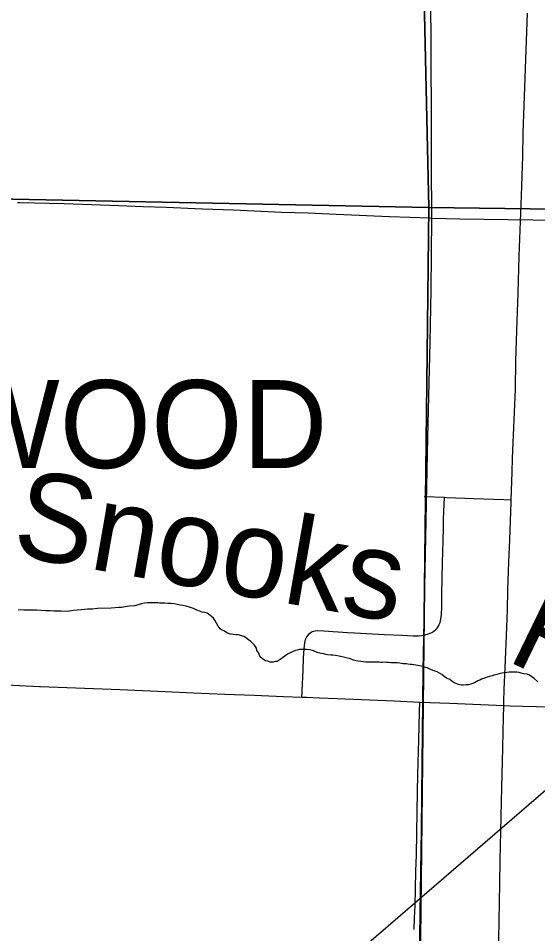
# Model space of a CAD drawing. Extents: x 2.4 to 73.1, y 4.5 to 25.6.
# Drawn here: x 43.8925 to 44.1722, y 23.2414 to 23.7342 of the extents above; entities that cross this region are included whole.
import ezdxf

# ---------------------------------------------------------------- set-up
doc = ezdxf.new("R2010")
doc.units = 0
for name, color, linetype in [('GM_X_City_Street', 7, 'Continuous'), ('GM_X_Corporation_Text', 7, 'Continuous'), ('GM_X_Minor_River', 7, 'Continuous'), ('GM_X_Minor_River_Text', 7, 'Continuous'), ('GM_X_Rail_Line', 7, 'Continuous'), ('GM_X_Section', 7, 'Continuous'), ('GM_X_State_Route', 7, 'Continuous'), ('GM_X_Township_Road', 7, 'Continuous'), ('GM_X_US_Route', 7, 'Continuous')]:
    doc.layers.add(name, color=color, linetype=linetype)

msp = doc.modelspace()

# ---------------------------------------------------------------- linework, layer by layer
at = {"layer": 'GM_X_City_Street'}
for points in [[(44.04522, 23.36876), (44.04531, 23.37152), (44.04534, 23.37214), (44.04587, 23.38333), (44.04617, 23.38985), (44.04648, 23.39482), (44.04675, 23.39793), (44.0472, 23.39973), (44.04786, 23.40114), (44.04857, 23.40217), (44.0494, 23.40309), (44.05037, 23.40386), (44.05151, 23.40432), (44.05243, 23.40449), (44.05367, 23.40457), (44.0571, 23.40446), (44.06981, 23.4036), (44.07354, 23.40335), (44.08969, 23.4025), (44.09933, 23.40211), (44.10492, 23.40184), (44.10803, 23.4018), (44.10989, 23.40196), (44.11171, 23.40234), (44.1135, 23.40289), (44.11521, 23.40364), (44.11627, 23.40428), (44.11725, 23.40506), (44.1181, 23.40596), (44.11881, 23.40698), (44.11923, 23.4078), (44.11967, 23.40897), (44.1201, 23.41078), (44.12042, 23.41325), (44.12064, 23.41729), (44.12069, 23.42413), (44.12094, 23.44124), (44.1213, 23.45274), (44.12149, 23.46051), (44.12157, 23.46455), (44.12185, 23.47262), (44.12198, 23.47634)], [(44.11119, 23.47676), (44.12198, 23.47634), (44.12321, 23.47629), (44.13783, 23.47573), (44.14839, 23.47538), (44.15399, 23.47516), (44.15794, 23.47502)], [(44.10575, 23.24371), (44.10596, 23.24992), (44.10623, 23.25644), (44.10639, 23.26545), (44.10661, 23.27508), (44.10689, 23.28379), (44.10735, 23.30741), (44.10775, 23.3273), (44.1082, 23.34563), (44.10858, 23.36085), (44.10871, 23.36614)]]:
    msp.add_lwpolyline(points, dxfattribs=at)
at = {"layer": 'GM_X_Minor_River'}
for points in [[(43.90238, 23.41555), (43.89857, 23.41561), (43.89553, 23.41566), (43.89249, 23.41571)], [(44.06099, 23.39137), (44.05909, 23.39159), (44.05814, 23.3918), (44.057, 23.39201), (44.05586, 23.39221), (44.05492, 23.39242), (44.05397, 23.39262), (44.05265, 23.39321), (44.05113, 23.39381), (44.04943, 23.39422), (44.04772, 23.39443), (44.04658, 23.39445), (44.04525, 23.39447), (44.04392, 23.39449), (44.04277, 23.39413), (44.04182, 23.39396), (44.04048, 23.39341), (44.03895, 23.39267), (44.03741, 23.39194), (44.03606, 23.39082), (44.03472, 23.38989), (44.03356, 23.38896), (44.03202, 23.38803), (44.03107, 23.38786), (44.02973, 23.3875), (44.02821, 23.38753), (44.02689, 23.38812), (44.02556, 23.38833), (44.02406, 23.3893), (44.02256, 23.39065), (44.02201, 23.39237), (44.0209, 23.39391), (44.02073, 23.39505), (44.0198, 23.39678), (44.01886, 23.39755), (44.01774, 23.39871), (44.01642, 23.39968), (44.01492, 23.40084), (44.01398, 23.40143), (44.01285, 23.40183), (44.01095, 23.40224), (44.00962, 23.40226), (44.00829, 23.40247), (44.00677, 23.40268), (44.00526, 23.40328), (44.00413, 23.40386), (44.00319, 23.40445), (44.00224, 23.40484), (44.0013, 23.40562), (44.00019, 23.40697), (43.99834, 23.41022), (43.99759, 23.41119), (43.99665, 23.41215), (43.99572, 23.41292), (43.99421, 23.4139), (43.99289, 23.4143), (43.99156, 23.41451), (43.99061, 23.41491), (43.98872, 23.41551), (43.98683, 23.41649), (43.98476, 23.41728), (43.98286, 23.41769), (43.98115, 23.4181), (43.97964, 23.41831), (43.97812, 23.41871), (43.97641, 23.41893), (43.97471, 23.41915), (43.97299, 23.41917), (43.97148, 23.41939), (43.96957, 23.41942), (43.96862, 23.41944), (43.96767, 23.41945), (43.96577, 23.41948), (43.96463, 23.4195), (43.9633, 23.41952), (43.96197, 23.41954), (43.96044, 23.41937), (43.95892, 23.41902), (43.95701, 23.41848), (43.9551, 23.41794), (43.95224, 23.4178), (43.95014, 23.41745), (43.94824, 23.4171), (43.94652, 23.41694), (43.94462, 23.41678), (43.94252, 23.41662), (43.93511, 23.41655), (43.93244, 23.41621), (43.92977, 23.41606), (43.92653, 23.41574), (43.92425, 23.41558), (43.92216, 23.41543), (43.92006, 23.41508), (43.91777, 23.41493), (43.91568, 23.41496), (43.91378, 23.41499), (43.91169, 23.41502), (43.9096, 23.41525), (43.90732, 23.41528), (43.90504, 23.41532), (43.90238, 23.41555)], [(44.1724, 23.37707), (44.17033, 23.37881), (44.16901, 23.37978), (44.16789, 23.38056), (44.16656, 23.38115), (44.16486, 23.38136), (44.16391, 23.38157), (44.1622, 23.38198), (44.16107, 23.38218), (44.15992, 23.3822), (44.15821, 23.38223), (44.15688, 23.38225), (44.15555, 23.38208), (44.15421, 23.38191), (44.15288, 23.38174), (44.15154, 23.38139), (44.15021, 23.38103), (44.14887, 23.38067), (44.14772, 23.38031), (44.1462, 23.37995), (44.14505, 23.37959), (44.14409, 23.37922), (44.14314, 23.37886), (44.14199, 23.3785), (44.14103, 23.37794), (44.14007, 23.37758), (44.13911, 23.37702), (44.13815, 23.37647), (44.1372, 23.3761), (44.13624, 23.37574), (44.1349, 23.37538), (44.13376, 23.3754), (44.13224, 23.37523), (44.13129, 23.37525), (44.13034, 23.37546), (44.12901, 23.37567), (44.12731, 23.37645), (44.12618, 23.37723), (44.12487, 23.3782), (44.12317, 23.37899), (44.12185, 23.37996), (44.12054, 23.38093), (44.11941, 23.38171), (44.11809, 23.3823), (44.11657, 23.38289), (44.11506, 23.38348), (44.11374, 23.38408), (44.1128, 23.38447), (44.11185, 23.38468), (44.11034, 23.38527), (44.10863, 23.38568), (44.10768, 23.38588), (44.10654, 23.3859), (44.10559, 23.3861), (44.10446, 23.38631), (44.10351, 23.38633), (44.10237, 23.38654), (44.10142, 23.38674), (44.09971, 23.38677), (44.098, 23.38699), (44.09667, 23.3872), (44.09534, 23.38722), (44.0942, 23.38724), (44.09306, 23.38725), (44.09192, 23.38746), (44.09097, 23.38748), (44.08964, 23.3875), (44.08869, 23.38732), (44.08774, 23.38734), (44.08679, 23.38754), (44.08584, 23.38756), (44.08489, 23.38757), (44.08375, 23.38759), (44.0828, 23.38761), (44.08089, 23.38764), (44.07975, 23.38766), (44.07558, 23.3881), (44.07444, 23.38831), (44.07311, 23.38871), (44.07141, 23.38931), (44.06838, 23.39012), (44.06535, 23.39073), (44.06326, 23.39115), (44.06194, 23.39136), (44.06099, 23.39137)]]:
    msp.add_lwpolyline(points, dxfattribs=at)
at = {"layer": 'GM_X_Rail_Line'}
msp.add_lwpolyline([(43.70323, 22.77251), (43.70543, 22.81106), (43.70847, 22.84409), (43.7176, 22.87712), (43.72802, 22.89668), (43.74627, 22.93189), (43.76582, 22.95884), (43.79754, 22.99057), (43.85142, 23.03794), (43.95657, 23.12922), (44.10734, 23.25918), (44.24204, 23.37523), (44.26159, 23.39131), (44.2794, 23.40827), (44.30374, 23.43869), (44.32503, 23.47564), (44.34067, 23.51345), (44.34979, 23.5504), (44.3537, 23.59734), (44.35414, 23.62516), (44.35805, 23.94419)], dxfattribs=at)
at = {"layer": 'GM_X_Section'}
for points in [[(43.63513, 24.14828), (44.10241, 24.12867), (44.1136, 23.63244), (43.62032, 23.64222)], [(44.60282, 24.12385), (44.59161, 23.62605), (44.1136, 23.63244), (44.10241, 24.12867)], [(43.62032, 23.64222), (44.1136, 23.63244), (44.10795, 23.12864), (43.60452, 23.14206)], [(44.59161, 23.62605), (44.5837, 23.12325), (44.10795, 23.12864), (44.1136, 23.63244)]]:
    msp.add_lwpolyline(points, close=True, dxfattribs=at)
at = {"layer": 'GM_X_State_Route'}
for points in [[(43.74697, 23.38055), (43.75297, 23.38033), (43.79703, 23.37856), (43.81439, 23.37792), (43.83093, 23.37734), (43.84927, 23.37662), (43.88965, 23.37514), (43.90391, 23.37452), (43.9044, 23.3745)], [(43.9044, 23.3745), (43.94716, 23.37287), (43.97169, 23.37173), (43.98692, 23.37108), (44.00369, 23.37038), (44.01954, 23.36979), (44.03538, 23.36912), (44.04522, 23.36876), (44.04781, 23.36867), (44.05479, 23.36838)], [(44.05479, 23.36838), (44.06427, 23.36798), (44.09502, 23.36672), (44.10871, 23.36614), (44.12484, 23.36546), (44.15398, 23.3643)], [(44.15398, 23.3643), (44.15746, 23.36416), (44.1786, 23.36349), (44.20089, 23.36267), (44.23235, 23.36165), (44.25405, 23.36096), (44.27056, 23.3603), (44.3094, 23.35885), (44.34359, 23.35778), (44.38336, 23.35638), (44.40603, 23.35563)]]:
    msp.add_lwpolyline(points, dxfattribs=at)
at = {"layer": 'GM_X_Township_Road'}
for points in [[(44.11523, 23.62671), (44.11521, 23.63371), (44.11497, 23.64957), (44.11499, 23.66107), (44.11509, 23.66698), (44.11508, 23.68128), (44.11482, 23.71331), (44.11478, 23.75031), (44.11482, 23.75808), (44.11489, 23.75994), (44.1148, 23.76149), (44.11464, 23.78013), (44.11455, 23.78603), (44.11446, 23.79007), (44.1142, 23.81432), (44.11416, 23.81803), (44.11411, 23.81863), (44.11401, 23.82048), (44.11377, 23.82887), (44.11362, 23.84596), (44.11326, 23.87664)], [(43.89211, 23.63508), (43.89321, 23.63505), (43.91714, 23.6345), (43.94666, 23.63342), (43.95971, 23.6329), (43.97214, 23.63248), (43.99171, 23.63171), (44.00849, 23.63106), (44.03427, 23.62995), (44.04856, 23.62945), (44.06378, 23.62875), (44.09236, 23.62761), (44.11435, 23.62675), (44.11523, 23.62671)], [(44.10644, 23.12351), (44.10668, 23.13237), (44.10758, 23.17239), (44.10799, 23.19384), (44.10883, 23.24015), (44.10916, 23.26438), (44.10974, 23.29733), (44.10991, 23.31597), (44.11061, 23.38311), (44.11301, 23.50865), (44.11431, 23.55991), (44.11481, 23.58789), (44.11523, 23.62671)], [(44.11523, 23.62671), (44.13029, 23.62628), (44.15609, 23.62596), (44.18313, 23.62553), (44.19929, 23.62542), (44.21918, 23.62531), (44.23659, 23.62521), (44.24809, 23.62518), (44.26674, 23.62498), (44.29285, 23.62502), (44.30714, 23.62497), (44.32144, 23.62482), (44.33512, 23.62475), (44.34693, 23.62457), (44.35283, 23.62454), (44.35874, 23.62452), (44.3665, 23.6244), (44.39759, 23.62441), (44.4094, 23.62445), (44.44079, 23.62424), (44.4641, 23.62429)]]:
    msp.add_lwpolyline(points, dxfattribs=at)
at = {"layer": 'GM_X_US_Route'}
for points in [[(44.16026, 23.53466), (44.16054, 23.54961), (44.16109, 23.56608), (44.16167, 23.58628), (44.1623, 23.60616), (44.16344, 23.63878), (44.16422, 23.65991), (44.16451, 23.67265), (44.16497, 23.68725), (44.16667, 23.73696)], [(44.15845, 23.48993), (44.15866, 23.49743), (44.16026, 23.53466)], [(44.15398, 23.3643), (44.15403, 23.36622), (44.15426, 23.37305), (44.15471, 23.38453), (44.15538, 23.40193), (44.15591, 23.41559), (44.15624, 23.42646), (44.15678, 23.44137), (44.15726, 23.45348), (44.15789, 23.47367), (44.15794, 23.47502), (44.15845, 23.48993)], [(44.14786, 23.07556), (44.14817, 23.08942), (44.14893, 23.12203), (44.14904, 23.12825), (44.14936, 23.15), (44.14954, 23.1618), (44.14988, 23.17454), (44.14999, 23.17835), (44.15025, 23.1882), (44.1504, 23.1969), (44.1508, 23.21492), (44.15127, 23.23822), (44.1518, 23.26837), (44.15206, 23.28078), (44.15289, 23.32024), (44.15342, 23.34136), (44.15363, 23.35069), (44.15398, 23.3643)]]:
    msp.add_lwpolyline(points, dxfattribs=at)

# ---------------------------------------------------------------- texts
at = {"layer": 'GM_X_Corporation_Text'}
msp.add_text('SHERWOOD', height=0.047348, rotation=0, dxfattribs=at).set_placement((43.67912, 23.49209))
at = {"layer": 'GM_X_Minor_River_Text'}
for s, height, rotation, p in [('Snooks', 0.04737, 350.0492, (43.88811, 23.44539)), ('Run', 0.047366, 334.0516, (44.15454, 23.38893))]:
    msp.add_text(s, height=height, rotation=rotation, dxfattribs=at).set_placement(p)

doc.saveas('drawing.dxf')
